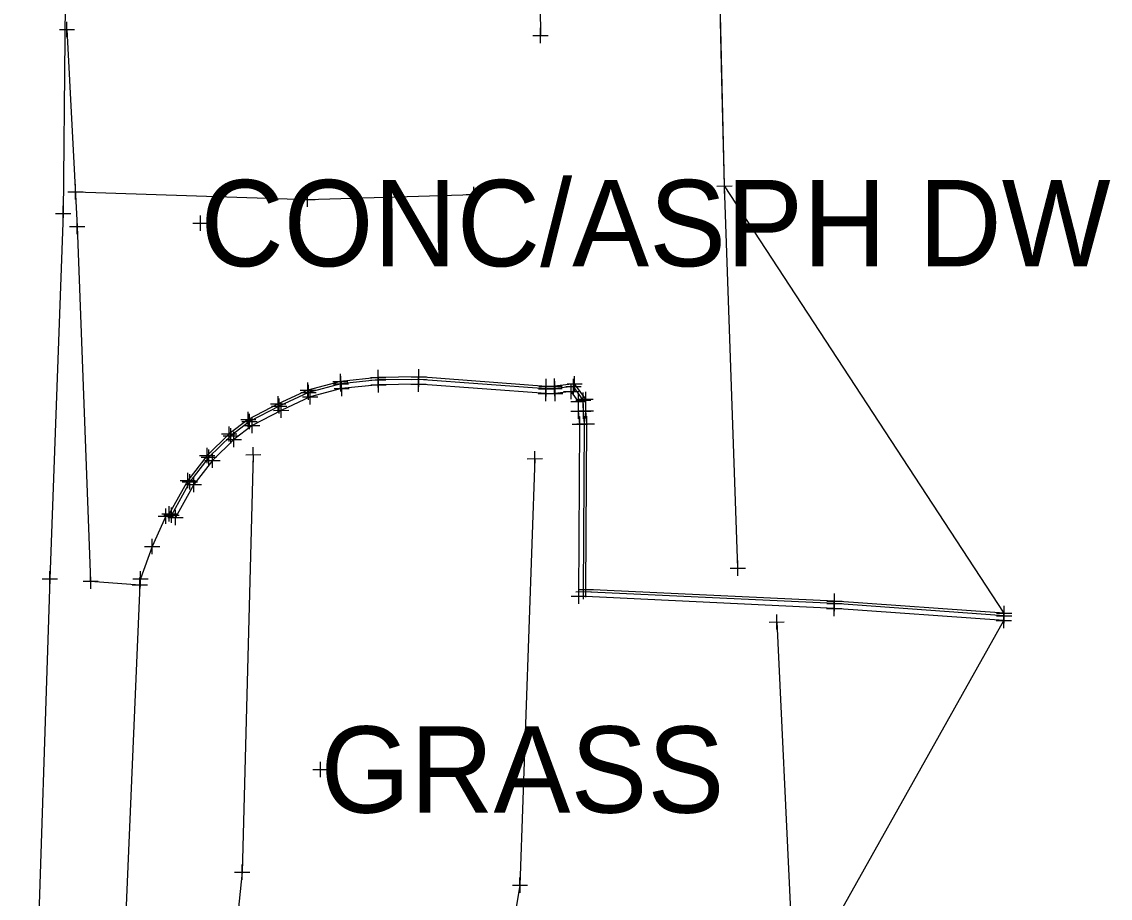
# Model space of a CAD drawing. Extents: x -1 to 1157254, y -1 to 2021979.
# Drawn here: x 1151704.9 to 1151795.7, y 2019663.8 to 2019737 of the extents above; entities that cross this region are included whole.
import ezdxf

# ---------------------------------------------------------------- set-up
doc = ezdxf.new("R2010")
doc.units = 0
for name, color, linetype in [('S_BUILDING_ANNOT', 7, 'Continuous'), ('S_CTL_TABLE', 7, 'Continuous'), ('S_EDGE_BITUMINOUS_ANNOT', 7, 'Continuous'), ('S_EDGE_CONCRETE', 7, 'Continuous'), ('S_EDGE_PAVEMENT', 7, 'Continuous'), ('S_EDGE_PAVEMENT_ANNOT', 7, 'Continuous'), ('S_ENV_CONSTRAINT', 7, 'Continuous'), ('S_FLAG_POLE', 7, 'Continuous'), ('S_GAS_PUMP_ISLAND_ANNOT', 7, 'Continuous'), ('S_GATE', 7, 'Continuous')]:
    doc.layers.add(name, color=color, linetype=linetype)

msp = doc.modelspace()

# ---------------------------------------------------------------- linework, layer by layer
at = {"layer": 'S_BUILDING_ANNOT'}
for p, q in [((1151708.632, 2019735.674), (1151708.629, 2019736.946)), ((1151707.994, 2019736.309), (1151709.267, 2019736.311)), ((1151708.63, 2019736.31), (1151708.63, 2019736.31)), ((1151708.311, 2019720.318), (1151708.308, 2019721.591)), ((1151707.673, 2019720.953), (1151708.946, 2019720.956)), ((1151708.309, 2019720.954), (1151708.309, 2019720.954)), ((1151709.477, 2019719.228), (1151709.474, 2019720.501)), ((1151719.767, 2019719.523), (1151719.764, 2019720.796)), ((1151708.839, 2019719.863), (1151710.112, 2019719.866)), ((1151709.475, 2019719.864), (1151709.475, 2019719.864)), ((1151719.13, 2019720.158), (1151720.402, 2019720.161)), ((1151719.766, 2019720.159), (1151719.766, 2019720.159)), ((1151734.599, 2019706.635), (1151734.596, 2019707.907)), ((1151737.985, 2019706.49), (1151737.982, 2019707.762)), ((1151737.991, 2019706.69), (1151737.988, 2019707.962)), ((1151728.724, 2019705.593), (1151728.722, 2019706.865)), ((1151730.808, 2019706.942), (1151732.08, 2019706.945)), ((1151731.446, 2019706.308), (1151731.443, 2019707.58)), ((1151731.444, 2019706.944), (1151731.444, 2019706.944)), ((1151731.482, 2019706.111), (1151731.479, 2019707.383)), ((1151731.554, 2019705.716), (1151731.551, 2019706.988)), ((1151733.961, 2019707.27), (1151735.234, 2019707.272)), ((1151733.973, 2019707.07), (1151735.246, 2019707.072)), ((1151734.597, 2019707.271), (1151734.597, 2019707.271)), ((1151734.611, 2019706.435), (1151734.608, 2019707.707)), ((1151734.609, 2019707.071), (1151734.609, 2019707.071)), ((1151734.635, 2019706.036), (1151734.632, 2019707.308)), ((1151737.347, 2019707.125), (1151738.62, 2019707.127)), ((1151737.353, 2019707.325), (1151738.626, 2019707.327)), ((1151737.973, 2019706.09), (1151737.97, 2019707.362)), ((1151737.983, 2019707.126), (1151737.983, 2019707.126)), ((1151737.989, 2019707.326), (1151737.989, 2019707.326)), ((1151748.618, 2019705.697), (1151748.615, 2019706.969)), ((1151748.632, 2019705.896), (1151748.629, 2019707.168)), ((1151749.307, 2019705.913), (1151749.305, 2019707.185)), ((1151749.331, 2019705.714), (1151749.329, 2019706.986)), ((1151750.903, 2019705.903), (1151750.901, 2019707.175)), ((1151750.996, 2019706.116), (1151750.994, 2019707.388)), ((1151728.087, 2019706.227), (1151729.359, 2019706.23)), ((1151728.155, 2019706.038), (1151729.427, 2019706.041)), ((1151728.723, 2019706.229), (1151728.723, 2019706.229)), ((1151728.792, 2019705.404), (1151728.79, 2019706.676)), ((1151728.791, 2019706.04), (1151728.791, 2019706.04)), ((1151728.928, 2019705.026), (1151728.926, 2019706.298)), ((1151730.844, 2019706.745), (1151732.116, 2019706.748)), ((1151730.916, 2019706.35), (1151732.188, 2019706.353)), ((1151731.48, 2019706.747), (1151731.48, 2019706.747)), ((1151731.552, 2019706.352), (1151731.552, 2019706.352)), ((1151733.997, 2019706.67), (1151735.27, 2019706.673)), ((1151734.633, 2019706.672), (1151734.633, 2019706.672)), ((1151737.335, 2019706.724), (1151738.608, 2019706.727)), ((1151737.971, 2019706.726), (1151737.971, 2019706.726)), ((1151747.951, 2019705.932), (1151749.223, 2019705.935)), ((1151747.981, 2019706.331), (1151749.253, 2019706.334)), ((1151747.995, 2019706.53), (1151749.267, 2019706.533)), ((1151748.588, 2019705.298), (1151748.585, 2019706.57)), ((1151748.587, 2019705.934), (1151748.587, 2019705.934)), ((1151748.617, 2019706.333), (1151748.617, 2019706.333)), ((1151748.631, 2019706.532), (1151748.631, 2019706.532)), ((1151748.67, 2019706.547), (1151749.942, 2019706.55)), ((1151748.694, 2019706.348), (1151749.966, 2019706.351)), ((1151748.742, 2019705.951), (1151750.014, 2019705.954)), ((1151749.306, 2019706.549), (1151749.306, 2019706.549)), ((1151749.33, 2019706.35), (1151749.33, 2019706.35)), ((1151749.379, 2019705.317), (1151749.377, 2019706.589)), ((1151749.378, 2019705.953), (1151749.378, 2019705.953)), ((1151750.078, 2019706.112), (1151751.35, 2019706.115)), ((1151750.266, 2019706.537), (1151751.538, 2019706.54)), ((1151750.359, 2019706.75), (1151751.631, 2019706.753)), ((1151750.715, 2019705.478), (1151750.713, 2019706.75)), ((1151750.714, 2019706.114), (1151750.714, 2019706.114)), ((1151750.902, 2019706.539), (1151750.902, 2019706.539)), ((1151750.995, 2019706.752), (1151750.995, 2019706.752)), ((1151751.719, 2019704.761), (1151751.717, 2019706.033)), ((1151751.919, 2019704.825), (1151751.917, 2019706.097)), ((1151725.611, 2019705.076), (1151726.883, 2019705.079)), ((1151726.248, 2019704.442), (1151726.246, 2019705.714)), ((1151726.247, 2019705.078), (1151726.247, 2019705.078)), ((1151726.336, 2019704.263), (1151726.334, 2019705.535)), ((1151726.513, 2019703.904), (1151726.511, 2019705.176)), ((1151728.291, 2019705.66), (1151729.563, 2019705.663)), ((1151728.927, 2019705.662), (1151728.927, 2019705.662)), ((1151750.683, 2019705.266), (1151751.955, 2019705.269)), ((1151751.082, 2019705.395), (1151752.354, 2019705.398)), ((1151751.282, 2019705.459), (1151752.554, 2019705.462)), ((1151751.32, 2019704.632), (1151751.318, 2019705.904)), ((1151751.319, 2019705.268), (1151751.319, 2019705.268)), ((1151751.323, 2019703.825), (1151751.321, 2019705.097)), ((1151751.718, 2019705.397), (1151751.718, 2019705.397)), ((1151751.723, 2019703.845), (1151751.721, 2019705.117)), ((1151751.918, 2019705.461), (1151751.918, 2019705.461)), ((1151751.923, 2019703.854), (1151751.921, 2019705.126)), ((1151723.763, 2019703.142), (1151723.761, 2019704.415)), ((1151723.87, 2019702.973), (1151723.868, 2019704.246)), ((1151725.699, 2019704.897), (1151726.971, 2019704.9)), ((1151725.876, 2019704.538), (1151727.148, 2019704.541)), ((1151726.335, 2019704.899), (1151726.335, 2019704.899)), ((1151726.512, 2019704.54), (1151726.512, 2019704.54)), ((1151750.686, 2019704.459), (1151751.958, 2019704.462)), ((1151751.086, 2019704.479), (1151752.358, 2019704.482)), ((1151751.286, 2019704.488), (1151752.558, 2019704.491)), ((1151751.322, 2019704.461), (1151751.322, 2019704.461)), ((1151751.722, 2019704.481), (1151751.722, 2019704.481)), ((1151751.922, 2019704.49), (1151751.922, 2019704.49)), ((1151722.162, 2019701.931), (1151722.159, 2019703.204)), ((1151723.126, 2019703.777), (1151724.398, 2019703.78)), ((1151723.233, 2019703.608), (1151724.505, 2019703.611)), ((1151723.448, 2019703.269), (1151724.72, 2019703.272)), ((1151723.762, 2019703.779), (1151723.762, 2019703.779)), ((1151723.869, 2019703.61), (1151723.869, 2019703.61)), ((1151724.085, 2019702.634), (1151724.083, 2019703.907)), ((1151724.084, 2019703.271), (1151724.084, 2019703.271)), ((1151750.785, 2019703.395), (1151752.057, 2019703.398)), ((1151751.186, 2019703.413), (1151752.458, 2019703.416)), ((1151751.386, 2019703.422), (1151752.658, 2019703.425)), ((1151751.422, 2019702.76), (1151751.42, 2019704.033)), ((1151751.421, 2019703.397), (1151751.421, 2019703.397)), ((1151751.823, 2019702.778), (1151751.821, 2019704.051)), ((1151751.822, 2019703.415), (1151751.822, 2019703.415)), ((1151752.023, 2019702.787), (1151752.021, 2019704.06)), ((1151752.022, 2019703.424), (1151752.022, 2019703.424)), ((1151721.525, 2019702.566), (1151722.797, 2019702.569)), ((1151721.656, 2019702.414), (1151722.928, 2019702.417)), ((1151722.161, 2019702.568), (1151722.161, 2019702.568)), ((1151722.293, 2019701.779), (1151722.291, 2019703.052)), ((1151722.292, 2019702.416), (1151722.292, 2019702.416)), ((1151722.555, 2019701.475), (1151722.553, 2019702.748)), ((1151720.325, 2019700.129), (1151720.322, 2019701.402)), ((1151721.918, 2019702.11), (1151723.19, 2019702.113)), ((1151722.554, 2019702.112), (1151722.554, 2019702.112)), ((1151719.688, 2019700.764), (1151720.96, 2019700.767)), ((1151719.838, 2019700.631), (1151721.11, 2019700.634)), ((1151720.324, 2019700.766), (1151720.324, 2019700.766)), ((1151720.475, 2019699.996), (1151720.472, 2019701.269)), ((1151720.474, 2019700.633), (1151720.474, 2019700.633)), ((1151720.775, 2019699.73), (1151720.772, 2019701.003)), ((1151720.138, 2019700.365), (1151721.41, 2019700.368)), ((1151720.774, 2019700.367), (1151720.774, 2019700.367)), ((1151718.084, 2019698.676), (1151719.357, 2019698.679)), ((1151718.722, 2019698.041), (1151718.719, 2019699.314)), ((1151718.721, 2019698.677), (1151718.721, 2019698.677)), ((1151718.889, 2019697.931), (1151718.886, 2019699.204)), ((1151719.224, 2019697.711), (1151719.221, 2019698.984)), ((1151718.251, 2019698.566), (1151719.524, 2019698.569)), ((1151718.586, 2019698.346), (1151719.859, 2019698.349)), ((1151718.888, 2019698.567), (1151718.888, 2019698.567)), ((1151719.223, 2019698.347), (1151719.223, 2019698.347)), ((1151717.171, 2019695.265), (1151717.168, 2019696.538)), ((1151717.345, 2019695.167), (1151717.342, 2019696.44)), ((1151717.695, 2019694.972), (1151717.692, 2019696.245)), ((1151716.533, 2019695.9), (1151717.806, 2019695.903)), ((1151716.707, 2019695.802), (1151717.98, 2019695.805)), ((1151717.057, 2019695.607), (1151718.33, 2019695.61)), ((1151717.17, 2019695.901), (1151717.17, 2019695.901)), ((1151717.344, 2019695.803), (1151717.344, 2019695.803)), ((1151717.694, 2019695.608), (1151717.694, 2019695.608)), ((1151706.569, 2019690.491), (1151707.842, 2019690.494)), ((1151707.207, 2019689.856), (1151707.204, 2019691.128)), ((1151707.205, 2019690.492), (1151707.205, 2019690.492)), ((1151710.608, 2019689.66), (1151710.605, 2019690.932)), ((1151714.715, 2019689.336), (1151714.712, 2019690.608)), ((1151709.97, 2019690.295), (1151711.243, 2019690.298)), ((1151710.606, 2019690.296), (1151710.606, 2019690.296)), ((1151714.077, 2019689.971), (1151715.35, 2019689.974)), ((1151714.714, 2019689.972), (1151714.714, 2019689.972)), ((1151751.306, 2019689.602), (1151752.578, 2019689.605)), ((1151751.339, 2019688.395), (1151751.337, 2019689.667)), ((1151751.742, 2019688.776), (1151751.74, 2019690.048)), ((1151751.943, 2019688.967), (1151751.941, 2019690.239)), ((1151751.942, 2019689.603), (1151751.942, 2019689.603)), ((1151750.702, 2019689.03), (1151751.974, 2019689.033)), ((1151751.105, 2019689.411), (1151752.377, 2019689.414)), ((1151751.338, 2019689.031), (1151751.338, 2019689.031)), ((1151751.741, 2019689.412), (1151751.741, 2019689.412)), ((1151772.677, 2019687.778), (1151772.674, 2019689.05)), ((1151772.689, 2019687.978), (1151772.686, 2019689.25)), ((1151772.016, 2019688.014), (1151773.288, 2019688.016)), ((1151772.04, 2019688.413), (1151773.312, 2019688.415)), ((1151772.052, 2019688.613), (1151773.324, 2019688.616)), ((1151772.653, 2019687.379), (1151772.65, 2019688.651)), ((1151772.652, 2019688.015), (1151772.652, 2019688.015)), ((1151772.676, 2019688.414), (1151772.676, 2019688.414)), ((1151772.688, 2019688.614), (1151772.688, 2019688.614)), ((1151786.837, 2019686.773), (1151786.834, 2019688.045)), ((1151786.851, 2019686.972), (1151786.848, 2019688.244)), ((1151786.171, 2019687.009), (1151787.444, 2019687.011)), ((1151786.199, 2019687.408), (1151787.472, 2019687.41)), ((1151786.213, 2019687.607), (1151787.486, 2019687.609)), ((1151786.809, 2019686.374), (1151786.806, 2019687.646)), ((1151786.807, 2019687.01), (1151786.807, 2019687.01)), ((1151786.835, 2019687.409), (1151786.835, 2019687.409)), ((1151786.849, 2019687.608), (1151786.849, 2019687.608)), ((1151729.786, 2019673.936), (1151729.784, 2019675.209)), ((1151729.149, 2019674.571), (1151730.421, 2019674.574)), ((1151729.785, 2019674.573), (1151729.785, 2019674.573))]:
    msp.add_line(p, q, dxfattribs=at)
at = {"layer": 'S_CTL_TABLE'}
for p, q in [((1151748.139, 2019735.181), (1151748.136, 2019736.453)), ((1151747.502, 2019735.816), (1151748.774, 2019735.818)), ((1151748.138, 2019735.817), (1151748.138, 2019735.817)), ((1151709.333, 2019722.14), (1151709.33, 2019723.413)), ((1151742.58, 2019721.917), (1151742.577, 2019723.19)), ((1151762.854, 2019723.255), (1151764.127, 2019723.258)), ((1151763.492, 2019722.62), (1151763.489, 2019723.893)), ((1151763.49, 2019723.256), (1151763.49, 2019723.256)), ((1151708.695, 2019722.775), (1151709.968, 2019722.778)), ((1151709.331, 2019722.776), (1151709.331, 2019722.776)), ((1151728.708, 2019721.504), (1151728.706, 2019722.777)), ((1151741.942, 2019722.552), (1151743.215, 2019722.555)), ((1151742.579, 2019722.553), (1151742.579, 2019722.553)), ((1151728.071, 2019722.139), (1151729.343, 2019722.142)), ((1151728.707, 2019722.14), (1151728.707, 2019722.14)), ((1151724.183, 2019700.205), (1151724.181, 2019701.478)), ((1151723.546, 2019700.84), (1151724.818, 2019700.843)), ((1151724.182, 2019700.842), (1151724.182, 2019700.842)), ((1151747.041, 2019700.508), (1151748.313, 2019700.511)), ((1151747.678, 2019699.873), (1151747.675, 2019701.146)), ((1151747.677, 2019700.51), (1151747.677, 2019700.51)), ((1151716.882, 2019695.081), (1151716.879, 2019696.354)), ((1151716.244, 2019695.716), (1151717.517, 2019695.719)), ((1151716.881, 2019695.717), (1151716.881, 2019695.717)), ((1151715.732, 2019692.545), (1151715.729, 2019693.818)), ((1151715.094, 2019693.18), (1151716.367, 2019693.183)), ((1151715.731, 2019693.181), (1151715.731, 2019693.181)), ((1151764.615, 2019690.734), (1151764.612, 2019692.007)), ((1151714.122, 2019690.49), (1151715.395, 2019690.493)), ((1151714.76, 2019689.855), (1151714.757, 2019691.127)), ((1151714.759, 2019690.491), (1151714.759, 2019690.491)), ((1151763.977, 2019691.369), (1151765.25, 2019691.372)), ((1151764.613, 2019691.37), (1151764.613, 2019691.37)), ((1151767.22, 2019686.881), (1151768.493, 2019686.883)), ((1151767.858, 2019686.246), (1151767.855, 2019687.518)), ((1151767.857, 2019686.882), (1151767.857, 2019686.882)), ((1151722.613, 2019666.013), (1151723.885, 2019666.016)), ((1151723.25, 2019665.378), (1151723.248, 2019666.651)), ((1151723.249, 2019666.014), (1151723.249, 2019666.014)), ((1151746.436, 2019664.281), (1151746.433, 2019665.554)), ((1151745.799, 2019664.916), (1151747.071, 2019664.919)), ((1151746.435, 2019664.917), (1151746.435, 2019664.917))]:
    msp.add_line(p, q, dxfattribs=at)
at = {"layer": 'S_EDGE_BITUMINOUS_ANNOT'}
for points in [[(1151764.613, 2019691.37), (1151763.49, 2019723.256), (1151762.855, 2019750.605), (1151763.426, 2019778.05), (1151762.731, 2019823.72), (1151767.495, 2019894.333)], [(1151737.738, 2019878.178), (1151736.381, 2019848.205), (1151733.748, 2019801.765), (1151728.774, 2019763.489), (1151747.842, 2019761.119), (1151748.138, 2019735.817)], [(1151709.331, 2019722.776), (1151728.707, 2019722.14), (1151742.579, 2019722.553)], [(1151724.182, 2019700.842), (1151723.249, 2019666.014), (1151719.746, 2019632.104), (1151720.412, 2019616.322)], [(1151747.677, 2019700.51), (1151746.435, 2019664.917), (1151740.755, 2019630.544), (1151740.071, 2019604.335)], [(1151716.881, 2019695.717), (1151715.731, 2019693.181), (1151714.759, 2019690.491)], [(1151767.857, 2019686.882), (1151769.02, 2019662.758), (1151764.351, 2019628.88), (1151764.21, 2019598.707)]]:
    msp.add_lwpolyline(points, dxfattribs=at)
at = {"layer": 'S_EDGE_CONCRETE'}
msp.add_lwpolyline([(1151721.205, 2020067.577), (1151720.349, 2020034.813), (1151718.958, 2020003.331), (1151717.564, 2019973.572), (1151716.631, 2019939.576), (1151714.651, 2019898.333), (1151714.715, 2019888.071), (1151712.698, 2019856.909), (1151710.53, 2019817.898), (1151709.242, 2019784.255), (1151708.585, 2019750.249), (1151708.309, 2019720.954), (1151707.205, 2019690.492), (1151706.05, 2019655.664), (1151705.359, 2019633.555), (1151704.858, 2019608.435), (1151705.243, 2019577.733)], dxfattribs=at)
at = {"layer": 'S_EDGE_PAVEMENT'}
for points in [[(1151748.617, 2019706.333), (1151737.983, 2019707.126), (1151734.609, 2019707.071), (1151731.48, 2019706.747), (1151728.791, 2019706.04), (1151726.335, 2019704.899), (1151723.869, 2019703.61), (1151722.292, 2019702.416), (1151720.474, 2019700.633), (1151718.888, 2019698.567), (1151717.344, 2019695.803)], [(1151748.587, 2019705.934), (1151737.971, 2019706.726), (1151734.633, 2019706.672), (1151731.552, 2019706.352), (1151728.927, 2019705.662), (1151726.512, 2019704.54), (1151724.084, 2019703.271), (1151722.554, 2019702.112), (1151720.774, 2019700.367), (1151719.223, 2019698.347), (1151717.694, 2019695.608)], [(1151786.835, 2019687.409), (1151772.676, 2019688.414), (1151751.741, 2019689.412), (1151751.822, 2019703.415), (1151751.722, 2019704.481), (1151751.718, 2019705.397), (1151750.902, 2019706.539), (1151749.33, 2019706.35)], [(1151786.807, 2019687.01), (1151772.652, 2019688.015), (1151751.338, 2019689.031), (1151751.421, 2019703.397), (1151751.322, 2019704.461), (1151751.319, 2019705.268), (1151750.714, 2019706.114), (1151749.378, 2019705.953)]]:
    msp.add_lwpolyline(points, dxfattribs=at)
at = {"layer": 'S_EDGE_PAVEMENT_ANNOT'}
msp.add_lwpolyline([(1151786.849, 2019687.608), (1151772.688, 2019688.614), (1151751.942, 2019689.603), (1151752.022, 2019703.424), (1151751.922, 2019704.49), (1151751.918, 2019705.461), (1151750.995, 2019706.752), (1151749.306, 2019706.549)], dxfattribs=at)
at = {"layer": 'S_ENV_CONSTRAINT'}
msp.add_lwpolyline([(1151748.631, 2019706.532), (1151737.989, 2019707.326), (1151734.597, 2019707.271), (1151731.444, 2019706.944), (1151728.723, 2019706.229), (1151726.247, 2019705.078), (1151723.762, 2019703.779), (1151722.161, 2019702.568), (1151720.324, 2019700.766), (1151718.721, 2019698.677), (1151717.17, 2019695.901)], dxfattribs=at)
at = {"layer": 'S_FLAG_POLE'}
msp.add_lwpolyline([(1151708.63, 2019736.31), (1151709.475, 2019719.864), (1151710.606, 2019690.296), (1151714.714, 2019689.972), (1151713.256, 2019656.043), (1151713.523, 2019632.552), (1151714.807, 2019621.95), (1151715.452, 2019596.198), (1151715.073, 2019579.24)], dxfattribs=at)
at = {"layer": 'S_GAS_PUMP_ISLAND_ANNOT'}
msp.add_lwpolyline([(1151785.488, 2019575.389), (1151788.464, 2019604.427), (1151788.397, 2019604.501), (1151788.061, 2019604.872), (1151766.292, 2019642.962), (1151767.656, 2019652.86), (1151786.807, 2019687.01), (1151786.835, 2019687.409), (1151786.849, 2019687.608), (1151763.49, 2019723.256), (1151763.258, 2019733.254), (1151763.026, 2019743.251)], dxfattribs=at)

# ---------------------------------------------------------------- texts
at = {"layer": 'S_GATE'}
for s, p in [('CONC/ASPH DW', (1151719.766, 2019716.559)), ('GRASS', (1151729.785, 2019670.973))]:
    msp.add_text(s, height=7.2, dxfattribs=at).set_placement(p)

doc.saveas('drawing.dxf')
